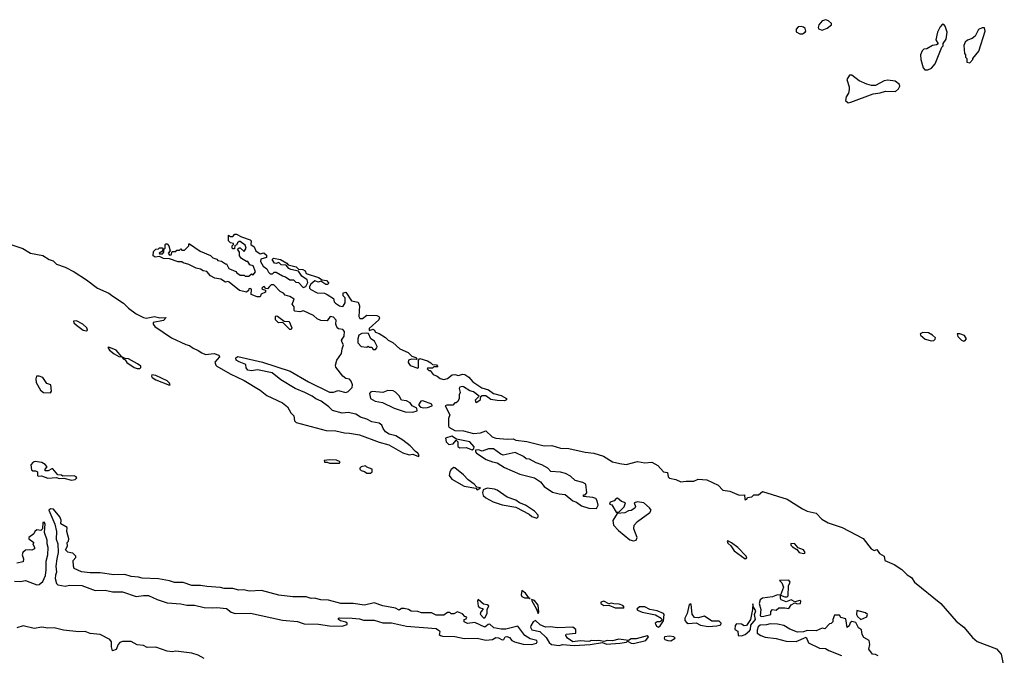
# Model space of a CAD drawing. Extents: x 2029662 to 2246637, y 225654 to 401419.
# Tile 271 of 349: x 2183947 to 2191882, y 264237 to 269357. Entities that reach past the tile are written whole.
import ezdxf

# ---------------------------------------------------------------- set-up
doc = ezdxf.new("R2010")
doc.units = 0

msp = doc.modelspace()

# ---------------------------------------------------------------- linework, layer by layer
at = {"layer": '0CON20XD'}
for points in [[(2190415, 269273.3), (2190455, 269287.5), (2190490, 269315), (2190490, 269325), (2190465, 269347.5), (2190445, 269356.7), (2190415, 269347.5), (2190387.5, 269315), (2190382.5, 269295), (2190385, 269282.5), (2190415, 269273.3)], [(2190255, 269243.3), (2190277.5, 269255), (2190282.5, 269265), (2190277.5, 269285), (2190265, 269296.7), (2190245, 269302.5), (2190221.7, 269298.3), (2190205, 269280), (2190205, 269260), (2190235, 269243.3), (2190255, 269243.3)], [(2191243, 268953), (2191265, 268953.3), (2191295, 268967.5), (2191325, 269002.5), (2191380, 269135), (2191390, 269145), (2191390, 269165), (2191415, 269200), (2191423.3, 269255), (2191406.7, 269305), (2191395, 269317.5), (2191385, 269320), (2191365, 269300), (2191343, 269257), (2191330, 269195), (2191348.3, 269161.7), (2191337, 269153), (2191305, 269150), (2191257, 269123), (2191235, 269120), (2191220, 269105), (2191207.5, 269075), (2191210, 269035), (2191228.3, 268968.3), (2191243, 268953)], [(2191605, 269010), (2191630, 269035), (2191630, 269045), (2191675.9, 269104.1), (2191728.8, 269265), (2191721.7, 269291.7), (2191705, 269292.5), (2191675, 269277.5), (2191646.4, 269223.6), (2191623.6, 269206.4), (2191585, 269192.5), (2191567.5, 269175), (2191555, 269150), (2191562.5, 269085), (2191570, 269075), (2191570, 269055), (2191580, 269045), (2191580, 269015), (2191605, 269010)], [(2190625, 268687.5), (2190645, 268693.3), (2190825, 268760), (2190883, 268767), (2190925, 268780), (2191005, 268777.5), (2191030.7, 268799.3), (2191039.3, 268820.7), (2191037.5, 268835), (2191001.7, 268861.7), (2190945, 268870), (2190915, 268863.3), (2190845, 268826.7), (2190813, 268827), (2190775, 268836.2), (2190712.5, 268865), (2190655, 268910), (2190635, 268910), (2190613.3, 268875), (2190633.3, 268815), (2190633.3, 268795), (2190626.7, 268765), (2190606.7, 268735), (2190602.5, 268705), (2190625, 268687.5)], [(2186126.7, 266526.7), (2186275, 266440.8), (2186445, 266356.2), (2186475, 266356.7), (2186515, 266370), (2186575, 266353.8), (2186595, 266362), (2186626.9, 266395), (2186628.6, 266415), (2186618, 266445), (2186605, 266460), (2186575, 266467.5), (2186552.5, 266485), (2186496.4, 266556.4), (2186491.2, 266575), (2186504.3, 266615), (2186542.1, 266667.9), (2186546.4, 266705), (2186558, 266738), (2186545, 266756.7), (2186541.4, 266775), (2186562.5, 266807.5), (2186566.2, 266845), (2186551.2, 266861.2), (2186515.7, 266865.7), (2186506, 266875), (2186496.1, 266903.9), (2186498.8, 266935), (2186475, 266960), (2186450, 266965), (2186425, 266930), (2186373.9, 266933.9), (2186345, 266947.5), (2186314, 266974), (2186235, 267012.5), (2186205, 267003.3), (2186165, 267010), (2186160, 267015), (2186160, 267045), (2186143.3, 267065), (2186160, 267105), (2186125, 267127.5), (2186087, 267137), (2186073.6, 267153.6), (2186047, 267167), (2185995, 267220), (2185975, 267220), (2185961.7, 267208.3), (2185945, 267190), (2185931.7, 267191.7), (2185917.5, 267207.5), (2185910, 267205), (2185900, 267195), (2185902.5, 267185), (2185928.3, 267178.3), (2185927, 267163), (2185893.6, 267146.4), (2185886.1, 267123.9), (2185860, 267125), (2185813.6, 267143.6), (2185816.7, 267185), (2185805, 267192.5), (2185795, 267190), (2185790, 267175), (2185775, 267162.5), (2185720, 267175), (2185635, 267242.5), (2185625, 267246.7), (2185605, 267242.5), (2185567, 267267), (2185520, 267275), (2185483.8, 267293.8), (2185455, 267327.5), (2185425, 267332.5), (2185405, 267347.5), (2185370, 267355), (2185310, 267385), (2185265, 267397.5), (2185255, 267407.5), (2185225, 267407.5), (2185155, 267430), (2185105, 267433.8), (2185075, 267450), (2185040, 267445), (2185022.5, 267455), (2185025, 267490), (2185045, 267507.5), (2185065, 267510), (2185075, 267520), (2185095, 267520), (2185100, 267515), (2185098.3, 267491.7), (2185070, 267475), (2185075, 267470), (2185098.3, 267471.7), (2185110, 267485), (2185110, 267505), (2185120, 267515), (2185120, 267545), (2185125, 267550), (2185135, 267550), (2185150, 267535), (2185160, 267495), (2185142.5, 267475), (2185155, 267460), (2185168.3, 267461.7), (2185175, 267490), (2185205, 267490), (2185215, 267500), (2185235, 267500), (2185245, 267510), (2185255, 267500), (2185275, 267500), (2185310, 267535), (2185310, 267550), (2185315, 267550), (2185403, 267493), (2185486.1, 267456.1), (2185505, 267437.5), (2185535, 267427.5), (2185545, 267417.5), (2185575, 267412.5), (2185605, 267390), (2185615, 267390), (2185633.6, 267353.6), (2185688.3, 267328.3), (2185698.3, 267318.3), (2185725, 267300), (2185755, 267300), (2185765, 267290), (2185795, 267290), (2185815, 267310), (2185828.3, 267301.7), (2185847.5, 267325), (2185830, 267375), (2185801.7, 267381.7), (2185785, 267410), (2185775, 267410), (2185735, 267432.5), (2185717.5, 267455), (2185720, 267485), (2185701.7, 267508.3), (2185715, 267520), (2185725, 267520), (2185755, 267490), (2185772.5, 267515), (2185765, 267540), (2185725, 267570), (2185715, 267570), (2185701.7, 267558.3), (2185695, 267540), (2185681.7, 267538.3), (2185678.3, 267511.7), (2185665, 267510), (2185660, 267515), (2185660, 267535), (2185670, 267545), (2185670, 267555), (2185645, 267560), (2185630, 267575), (2185630, 267620), (2185645, 267610), (2185665, 267610), (2185682, 267628), (2185695, 267628.8), (2185735, 267607.5), (2185805, 267582.5), (2185812.5, 267575), (2185810, 267545), (2185836.1, 267526.1), (2185850, 267495), (2185885, 267470), (2185915, 267480), (2185935, 267460), (2185935, 267440), (2185891.7, 267428.3), (2185888.3, 267408.3), (2185910.7, 267370.7), (2185939.3, 267349.3), (2185951.7, 267321.7), (2185965, 267310), (2185985, 267310), (2185998.3, 267321.7), (2186015, 267322.5), (2186065, 267292.5), (2186090, 267285), (2186125, 267260), (2186155, 267260), (2186173, 267243), (2186195, 267240), (2186230.7, 267200.7), (2186253, 267207), (2186269.3, 267240.7), (2186265, 267262.5), (2186221.7, 267291.7), (2186195, 267330), (2186133.3, 267343.3), (2186115, 267352.5), (2186095, 267380), (2186055, 267382.5), (2186035, 267400), (2186015, 267392.5), (2186000, 267395), (2185982.5, 267425), (2185993.8, 267436.2), (2186050, 267425), (2186100, 267395), (2186111.7, 267381.7), (2186175, 267366.7), (2186195, 267347.5), (2186230, 267345), (2186247.5, 267335), (2186255, 267312.5), (2186355, 267280), (2186385, 267260), (2186420, 267255), (2186440, 267235), (2186427, 267223), (2186415, 267222.5), (2186375, 267250), (2186355, 267242.5), (2186325, 267252.5), (2186293.6, 267226.4), (2186283, 267207), (2186283.8, 267193.8), (2186293.3, 267183.3), (2186345, 267157.5), (2186405, 267152.5), (2186425, 267142.5), (2186475, 267110), (2186482.5, 267085), (2186493.6, 267073.6), (2186525, 267052.5), (2186545, 267047.5), (2186555, 267050), (2186570, 267075), (2186570, 267115), (2186553, 267133), (2186553, 267157), (2186575, 267162.5), (2186621.7, 267091.7), (2186675, 267080), (2186687, 267053), (2186680, 266965), (2186689.3, 266949.3), (2186710.7, 266949.3), (2186745, 266976.7), (2186825, 266973.8), (2186842.5, 266965), (2186846.7, 266955), (2186840.7, 266939.3), (2186765, 266870), (2186762.5, 266852.5), (2186795, 266862.5), (2186805, 266857.5), (2186815, 266840), (2186845, 266830), (2186895, 266797.5), (2186917.5, 266775), (2186955, 266756.2), (2187010, 266705), (2187077.5, 266675), (2187107.5, 266647.5), (2187140, 266635), (2187150, 266625), (2187145, 266620), (2187105, 266622.5), (2187080, 266615), (2187077.5, 266595), (2187095, 266570), (2187155, 266550), (2187160, 266555), (2187160, 266615), (2187173.3, 266626.7), (2187235, 266610), (2187261.7, 266591.7), (2187275, 266580), (2187307, 266577), (2187318.3, 266561.7), (2187285, 266560), (2187275, 266550), (2187235, 266550), (2187230, 266545), (2187245, 266530), (2187255, 266530), (2187279.5, 266499.5), (2187312.5, 266485), (2187335, 266466.7), (2187365, 266457.5), (2187395, 266466.7), (2187433.9, 266496.1), (2187455, 266498.8), (2187485, 266490), (2187515, 266502), (2187535, 266500), (2187567.2, 266477.2), (2187599.7, 266439.7), (2187672.2, 266392.2), (2187726.7, 266375), (2187766, 266346), (2187828.8, 266328.8), (2187870, 266305), (2187870, 266295), (2187854.1, 266285.9), (2187795, 266288), (2187745, 266298.6), (2187705, 266325.8), (2187674, 266326), (2187661.7, 266318.3), (2187655, 266290), (2187625, 266270), (2187620, 266295), (2187650, 266325), (2187605, 266360), (2187575, 266367.5), (2187525, 266398.8), (2187515, 266402.5), (2187495, 266396.7), (2187490, 266385), (2187497.5, 266355), (2187490, 266335), (2187490, 266305), (2187478.3, 266281.7), (2187465, 266270), (2187455, 266270), (2187437.5, 266252.5), (2187389.3, 266250.7), (2187377.5, 266245), (2187413.3, 266175), (2187403.8, 266145), (2187402, 266085), (2187406.7, 266075), (2187455, 266048), (2187525, 266046), (2187605, 266023.1), (2187662.1, 266027.9), (2187705, 266043.8), (2187755, 265997.5), (2187785, 265985.8), (2187875, 265978), (2187925, 265980), (2187945, 265970), (2188035, 265958.6), (2188175, 265922.9), (2188235, 265928), (2188305, 265904.3), (2188371.9, 265901.9), (2188505, 265872.2), (2188575, 265865.5), (2188651.7, 265841.7), (2188725, 265796), (2188785, 265780.8), (2188835.8, 265774.2), (2188925, 265797.5), (2188985, 265787.5), (2189043, 265793), (2189090, 265765), (2189135, 265713.3), (2189169.3, 265709.3), (2189173.8, 265675), (2189185, 265663.3), (2189235, 265654), (2189275, 265633.8), (2189319.5, 265640.5), (2189379.3, 265640.7), (2189415, 265656.7), (2189485, 265651.2), (2189576.1, 265606.1), (2189615, 265567.5), (2189669.3, 265559.3), (2189747, 265527), (2189788.3, 265528.3), (2189790, 265495), (2189795, 265490), (2189806.4, 265493.6), (2189813, 265507), (2189847, 265513), (2189865, 265530), (2189901.7, 265528.3), (2189935, 265557.5), (2190132.5, 265495), (2190255, 265416.7), (2190295, 265398.9), (2190365, 265380.8), (2190413.1, 265333.1), (2190464.1, 265304.1), (2190575.4, 265265.4), (2190745, 265178.8), (2190808.8, 265095), (2190835, 265081.2), (2190855, 265090), (2190876.1, 265056.1), (2190913.8, 265035), (2190920.7, 265000.7), (2190995, 264967.1), (2191057.9, 264927.9), (2191098.8, 264885), (2191133.2, 264863.2), (2191160, 264825), (2191371.2, 264655), (2191495, 264511.2), (2191555, 264463.8), (2191625, 264380), (2191665, 264349.2), (2191819.5, 264289.5), (2191856, 264245), (2191882.5, 264125)], [(2183860.9, 267550.9), (2183973, 267513), (2184035, 267476.7), (2184135, 267457.5), (2184185, 267423.8), (2184217.5, 267415), (2184245, 267386.7), (2184315, 267364), (2184385, 267325.7), (2184485, 267261.9), (2184575, 267194.4), (2184665, 267152.7), (2184698.6, 267128.6), (2184785, 267074.4), (2184825, 267033.1), (2184885, 266986.5), (2184945, 266957.1), (2184966.8, 266953.2), (2185035, 266966.2), (2185076.4, 266956.4), (2185128.3, 266958.3), (2185105, 266933.8), (2185023.6, 266916.4), (2185022.5, 266905), (2185037.5, 266885), (2185171.2, 266795), (2185285, 266741.2), (2185315, 266733.3), (2185345, 266710), (2185385, 266693.3), (2185415, 266672.5), (2185445, 266660), (2185515, 266667.5), (2185552.5, 266655), (2185558.3, 266641.7), (2185520.7, 266599.3), (2185526.7, 266575), (2185535, 266566.7), (2185643.9, 266503.9), (2185755, 266450), (2185885, 266371.2), (2185939.5, 266329.5), (2185979.5, 266309.5), (2186065, 266271.2), (2186105, 266238.8), (2186131.2, 266191.2), (2186157.5, 266165), (2186162.5, 266125), (2186175, 266113.3), (2186418.3, 266048.3), (2186495, 266044.3), (2186565, 266027.5), (2186605, 266027.1), (2186685, 266011.9), (2186844.6, 265954.6), (2186923.2, 265933.2), (2187035, 265867.5), (2187085, 265852.5), (2187116.4, 265856.4), (2187162.5, 265837.5), (2187166.2, 265845), (2187156.2, 265865), (2187137.3, 265877.3), (2187093.1, 265925), (2187035, 265969.3), (2186978.6, 266005), (2186925, 266017.3), (2186895, 266037.7), (2186875.6, 266064.4), (2186865, 266089.4), (2186845, 266107.5), (2186785, 266117.5), (2186745, 266138.8), (2186695, 266153.7), (2186655, 266179.2), (2186595, 266192.5), (2186545, 266186.7), (2186468.3, 266208.3), (2186439.3, 266239.3), (2186377.5, 266285), (2186333, 266303), (2186305, 266323.8), (2186245, 266353.3), (2186167.5, 266385), (2186050.8, 266455), (2185981.2, 266511.2), (2185865, 266535.8), (2185815, 266527.5), (2185785, 266533.3), (2185773.6, 266553.6), (2185769.3, 266579.3), (2185715, 266600), (2185692.5, 266615), (2185688.3, 266631.7), (2185705, 266642.5), (2185905, 266597.5), (2186126.7, 266526.7)], [(2186135, 266860), (2186125, 266860), (2186068.3, 266918.3), (2186033.6, 266913.6), (2186008.3, 266938.3), (2186010, 266965), (2186015, 266970), (2186025, 266967.5), (2186078.3, 266928.3), (2186120, 266925), (2186140, 266875), (2186135, 266860)], [(2184485, 266850), (2184492.5, 266855), (2184488, 266875), (2184455, 266903.8), (2184405, 266931.2), (2184381.7, 266928.3), (2184384, 266915), (2184403.8, 266895), (2184460, 266855), (2184485, 266850)], [(2186815, 266700), (2186826.7, 266713.3), (2186827.5, 266725), (2186806.4, 266766.4), (2186777, 266787), (2186758.3, 266828.3), (2186745, 266832.5), (2186705, 266828.8), (2186680, 266815), (2186671.2, 266785), (2186673.6, 266753.6), (2186700, 266725), (2186745, 266720), (2186755, 266727.5), (2186765, 266720), (2186785, 266720), (2186795, 266700), (2186815, 266700)], [(2191295, 266768.8), (2191315, 266772), (2191326.1, 266783.9), (2191326.7, 266795), (2191305, 266816.2), (2191272.5, 266835), (2191225, 266838), (2191204, 266826), (2191206.7, 266815), (2191245, 266783.3), (2191295, 266768.8)], [(2191555, 266766.7), (2191565, 266770), (2191577.5, 266785), (2191561.7, 266811.7), (2191525, 266826.2), (2191502.5, 266825), (2191507.5, 266805), (2191537.5, 266775), (2191555, 266766.7)], [(2184895, 266546), (2184915, 266546.7), (2184923.3, 266555), (2184922.5, 266565), (2184896.7, 266585), (2184825, 266625.8), (2184797.5, 266627.5), (2184770, 266640), (2184725, 266693.8), (2184665, 266720), (2184657.5, 266715), (2184670, 266695), (2184708.8, 266665), (2184745, 266643.8), (2184770, 266640), (2184780, 266625), (2184797.5, 266617.5), (2184811.2, 266595), (2184868.8, 266555), (2184895, 266546)], [(2184195, 266350), (2184202.5, 266365), (2184197.5, 266415), (2184165, 266427.5), (2184133.6, 266473.6), (2184105, 266486.2), (2184083.6, 266486.4), (2184076.4, 266463.6), (2184081.2, 266435), (2184115, 266373.3), (2184140, 266355), (2184195, 266350)], [(2185155, 266413.3), (2185160, 266415), (2185155, 266430), (2185135, 266446.7), (2185045, 266490), (2185012.5, 266495), (2185008.8, 266485), (2185013.8, 266475), (2185043.3, 266455), (2185155, 266413.3)], [(2187115, 266194), (2187150, 266205), (2187146.7, 266226.7), (2187110, 266245), (2187095, 266270), (2187065, 266287.5), (2187025, 266292.5), (2187005, 266327.5), (2186976.4, 266356.4), (2186957, 266367), (2186915, 266370), (2186875, 266353.3), (2186791.7, 266361.7), (2186775, 266357.5), (2186766, 266345), (2186774, 266305), (2186812.5, 266285), (2186872.1, 266272.1), (2186965, 266228), (2187055, 266196.7), (2187115, 266194)], [(2187205, 266231.2), (2187235, 266234), (2187272.5, 266245), (2187270, 266260), (2187195, 266286.7), (2187180, 266285), (2187162.5, 266255), (2187176.7, 266236.7), (2187205, 266231.2)], [(2187595, 265892.5), (2187608.3, 265901.7), (2187610, 265915), (2187575, 265956.7), (2187468.3, 265978.3), (2187430.7, 266000.7), (2187380, 265985), (2187384.3, 265955), (2187405, 265936), (2187440, 265940), (2187465, 265970), (2187477, 265957), (2187479.3, 265919.3), (2187495, 265906.7), (2187545, 265910), (2187595, 265892.5)], [(2188595, 265420), (2188610, 265445), (2188601.7, 265481.7), (2188589.3, 265499.3), (2188565, 265507.5), (2188490, 265515), (2188491.7, 265528.3), (2188505, 265530), (2188517.5, 265545), (2188510, 265615), (2188485, 265628), (2188425, 265643.8), (2188385, 265678.8), (2188345, 265701.2), (2188305, 265711.2), (2188228.3, 265718.3), (2188205, 265743.3), (2188155, 265771.2), (2188108.3, 265788.3), (2188055, 265817.5), (2188028.3, 265818.3), (2188008.3, 265838.3), (2187939.3, 265869.3), (2187845, 265850), (2187825, 265856.7), (2187765, 265900), (2187725, 265898.8), (2187675, 265880), (2187645, 265892.5), (2187621.7, 265888.3), (2187620, 265875), (2187630, 265865), (2187706.2, 265815), (2187757.5, 265795), (2187795, 265788), (2187855, 265749.2), (2187976.7, 265695), (2188095, 265666.2), (2188143.9, 265633.9), (2188175, 265596.7), (2188240.3, 265550.3), (2188295, 265536.2), (2188342.5, 265532.5), (2188405, 265481.2), (2188435, 265470), (2188475, 265442), (2188535, 265421.2), (2188595, 265420)], [(2184365, 265646.7), (2184395, 265652.5), (2184407.5, 265665), (2184402.5, 265675), (2184385, 265683.3), (2184295, 265680), (2184285, 265686.7), (2184255, 265690), (2184215, 265740), (2184205, 265740), (2184177, 265723), (2184151.7, 265721.7), (2184153, 265737), (2184170, 265755), (2184152.5, 265775), (2184125, 265790), (2184071.7, 265798.3), (2184055, 265792.5), (2184038.3, 265771.7), (2184041.7, 265731.7), (2184053, 265723), (2184075, 265722.5), (2184090, 265715), (2184090, 265685), (2184095, 265680), (2184121.7, 265681.7), (2184175, 265663.8), (2184245, 265670), (2184265, 265660), (2184303, 265663), (2184365, 265646.7)], [(2186525, 265783.3), (2186530, 265795), (2186499.3, 265809.3), (2186445, 265812.5), (2186400, 265805), (2186405, 265792.5), (2186425, 265792.5), (2186443.9, 265783.9), (2186525, 265783.3)], [(2186775, 265703.3), (2186786.7, 265715), (2186787.5, 265735), (2186745, 265752.5), (2186735, 265762.5), (2186700, 265755), (2186687.5, 265745), (2186687.5, 265735), (2186700, 265725), (2186727, 265717), (2186745, 265703.8), (2186775, 265703.3)], [(2187635, 265570), (2187660, 265585), (2187631.7, 265591.7), (2187611.2, 265615), (2187561.5, 265651.5), (2187525, 265690), (2187455, 265746.7), (2187445, 265750), (2187425, 265733.3), (2187413.9, 265713.9), (2187408, 265685), (2187428.8, 265655), (2187529.7, 265599.7), (2187622.5, 265582.5), (2187635, 265570)], [(2188115, 265342.5), (2188127, 265353), (2188126.7, 265365), (2188095, 265397.5), (2188023.3, 265445), (2187975, 265465.7), (2187945, 265487.1), (2187875, 265511.4), (2187795, 265565.7), (2187775, 265574.2), (2187715, 265582), (2187681.7, 265568.3), (2187676.7, 265545), (2187683.8, 265525), (2187705, 265506.2), (2187763.2, 265473.2), (2187835, 265449.2), (2187945, 265430), (2188052.3, 265372.3), (2188073.9, 265353.9), (2188115, 265342.5)], [(2188775, 265390), (2188818.3, 265431.7), (2188830, 265465), (2188796.4, 265476.4), (2188765, 265502.5), (2188755, 265500), (2188738.3, 265481.7), (2188705, 265470), (2188700, 265455), (2188718.3, 265448.3), (2188755, 265390), (2188775, 265390)], [(2188895, 265159.2), (2188915, 265163.8), (2188923.8, 265185), (2188896.7, 265255), (2188900, 265285), (2188927.5, 265315), (2189025, 265387.5), (2189036.2, 265405), (2189023.3, 265425), (2188977.5, 265465), (2188925, 265472.5), (2188900, 265465), (2188910, 265435), (2188905, 265422.5), (2188875, 265402.5), (2188855, 265400), (2188825, 265383.3), (2188761.7, 265378.3), (2188726.4, 265323.6), (2188733.3, 265285), (2188772.1, 265242.1), (2188865, 265167.5), (2188895, 265159.2)], [(2188075, 264324.6), (2188111.2, 264335), (2188118, 264345), (2188114, 264355), (2188060.5, 264370.5), (2188017, 264397), (2187961.7, 264471.7), (2187865, 264448.2), (2187827.5, 264447.5), (2187768.8, 264458.8), (2187735, 264488), (2187723.9, 264486.1), (2187695, 264463.8), (2187615, 264500), (2187555, 264492.5), (2187530, 264505), (2187530, 264525), (2187545, 264530), (2187550, 264545), (2187535, 264550), (2187515, 264570), (2187475, 264587.5), (2187445, 264570), (2187425, 264570), (2187415, 264582.5), (2187395, 264582.5), (2187365, 264560), (2187305, 264560), (2187265, 264577.5), (2187185, 264577.5), (2187155, 264590), (2187103, 264593), (2187080, 264605), (2187045, 264612.5), (2187025, 264612.5), (2187005, 264600), (2186977, 264617), (2186875, 264636), (2186805, 264658.8), (2186725, 264641.2), (2186634.1, 264654.1), (2186535.9, 264654.1), (2186435, 264680), (2186375, 264683.8), (2186324.1, 264695.9), (2186295, 264693.3), (2186255, 264707.5), (2186148.8, 264708.8), (2186035, 264720.8), (2185895, 264760), (2185797, 264753), (2185753.9, 264763.9), (2185712.3, 264762.3), (2185665, 264774), (2185595, 264776), (2185565, 264784), (2185455, 264790), (2185405, 264800), (2185335, 264798.6), (2185265, 264822.9), (2185195, 264822.5), (2185155, 264835.8), (2185065, 264851.4), (2184935, 264858.1), (2184905, 264867.1), (2184845, 264872.5), (2184795, 264887.1), (2184705.7, 264885.7), (2184595, 264901.9), (2184515, 264900.6), (2184445, 264908), (2184386.4, 264936.4), (2184380, 264955), (2184378.3, 265001.7), (2184400, 265025), (2184400, 265035), (2184375, 265060), (2184358.3, 265061.7), (2184335, 265067.5), (2184317.5, 265085), (2184332.5, 265115), (2184330, 265145), (2184340, 265155), (2184342.5, 265175), (2184326.7, 265235), (2184330, 265265), (2184280, 265295), (2184282.5, 265325), (2184271.7, 265351.7), (2184220, 265415), (2184195, 265417.5), (2184183.3, 265406.7), (2184231.8, 265291.8), (2184243.6, 265233.6), (2184242.2, 265172.2), (2184255.6, 265135), (2184257.9, 265065), (2184245.6, 265015), (2184239.6, 264955), (2184244.7, 264905.3), (2184235, 264883.3), (2184232.5, 264855), (2184243.5, 264815), (2184255, 264805.5), (2184315, 264794.7), (2184349.6, 264800.4), (2184448.1, 264798.1), (2184555, 264759.3), (2184635, 264760.6), (2184695, 264747.7), (2184775, 264747.9), (2184885, 264711.6), (2184945, 264719.6), (2184985, 264719.3), (2185055.8, 264685), (2185135, 264660.6), (2185245, 264651.4), (2185295, 264640.4), (2185355, 264640.8), (2185435, 264622.4), (2185505, 264617.8), (2185535, 264622.2), (2185613.6, 264613.6), (2185652.5, 264585), (2185685, 264572.8), (2185807.3, 264577.3), (2186065, 264520.4), (2186185, 264509.5), (2186238.8, 264491.2), (2186355, 264488.1), (2186445, 264473.5), (2186545, 264470.5), (2186587.5, 264485), (2186587.5, 264495), (2186575, 264503.8), (2186532.5, 264515), (2186517.5, 264525), (2186517.5, 264535), (2186525, 264538), (2186627, 264537), (2186685, 264530), (2186718.8, 264518.8), (2186805, 264519.2), (2186875, 264498.6), (2186945, 264497.5), (2187065, 264471.1), (2187305, 264453.8), (2187330, 264435), (2187333.3, 264425), (2187326.7, 264405), (2187337.5, 264395), (2187355, 264391.5), (2187455, 264389.5), (2187528.5, 264371.5), (2187635, 264374.4), (2187705, 264358.1), (2187757.5, 264365), (2187785, 264380), (2187805, 264377.5), (2187835, 264360), (2187850, 264365), (2187860, 264385), (2187873, 264387), (2187895, 264380), (2187913.3, 264355), (2187935.8, 264344.2), (2188005, 264326.9), (2188075, 264324.6)], [(2183904.5, 264834.5), (2183955, 264830.5), (2183995, 264840), (2184085, 264805.3), (2184105, 264808), (2184135, 264830.6), (2184155, 264878.8), (2184161.5, 264925), (2184160.8, 264995), (2184173.1, 265045), (2184176.1, 265106.1), (2184168.8, 265135), (2184170, 265165), (2184148, 265225), (2184152.5, 265295), (2184145, 265310), (2184133, 265307), (2184130, 265255), (2184117, 265243), (2184085, 265247.5), (2184070, 265235), (2184060, 265215), (2184020, 265185), (2184020, 265175), (2184060, 265145), (2184052.5, 265135), (2184067.5, 265105), (2184066.7, 265095), (2184046.4, 265083.6), (2184025, 265087.5), (2183995, 265082.5), (2183972.5, 265065), (2183966.7, 265045), (2183977.5, 265015), (2183975, 264990), (2183925, 264980)], [(2189795, 265013.3), (2189807, 265023), (2189802.5, 265035), (2189735, 265106.2), (2189685, 265142.5), (2189655, 265157.5), (2189650, 265155), (2189655, 265140), (2189679.3, 265119.3), (2189705, 265078.8), (2189795, 265013.3)], [(2190265, 265056.7), (2190275, 265060), (2190277.5, 265065), (2190263.3, 265085), (2190222.5, 265102.5), (2190195, 265133.3), (2190161.7, 265138.3), (2190163.3, 265125), (2190175, 265110), (2190210, 265090), (2190230, 265065), (2190265, 265056.7)], [(2189925, 264548.6), (2189945, 264552.2), (2190000, 264565), (2190000.7, 264589.3), (2190013, 264607), (2190045, 264600), (2190065, 264620), (2190115, 264620), (2190145, 264612.5), (2190165, 264642.5), (2190195, 264660), (2190215, 264652.5), (2190240, 264655), (2190241.7, 264671.7), (2190235, 264677.5), (2190195, 264667.5), (2190165, 264683.3), (2190125, 264666.7), (2190083.3, 264683.3), (2190077.5, 264695), (2190080, 264720), (2190115, 264706.7), (2190132.5, 264707.5), (2190140, 264715), (2190142.5, 264795), (2190156.7, 264825), (2190145, 264842.5), (2190071.7, 264838.3), (2190089.5, 264819.5), (2190103.3, 264785), (2190080, 264720), (2190055, 264722.5), (2190013.3, 264706.7), (2189935, 264697.1), (2189915.6, 264684.4), (2189908.1, 264655), (2189919.2, 264605), (2189914.2, 264555), (2189925, 264548.6)], [(2188055, 264693.8), (2188060, 264695), (2188050, 264700), (2188025, 264736.7), (2187995, 264760), (2187988, 264725), (2187995, 264710), (2188015, 264700), (2188050, 264700), (2188055, 264693.8)], [(2187695, 264537.5), (2187715, 264572.5), (2187716, 264605), (2187728.8, 264635), (2187715, 264643.3), (2187685, 264648), (2187643.3, 264686.7), (2187637.5, 264675), (2187643, 264633), (2187658.3, 264618.3), (2187680, 264615), (2187680, 264605), (2187663, 264587), (2187658.3, 264568.3), (2187685, 264537.5), (2187695, 264537.5)], [(2188125, 264572.5), (2188130, 264585), (2188125, 264640), (2188095, 264677.5), (2188073, 264687), (2188073.8, 264675), (2188110, 264615), (2188125, 264572.5)], [(2188745, 264618.8), (2188815, 264620), (2188820, 264625), (2188808.3, 264638.3), (2188779.3, 264649.3), (2188735, 264650), (2188715, 264657.5), (2188695, 264650), (2188655, 264672.5), (2188630, 264665), (2188630, 264655), (2188655, 264637.5), (2188695, 264640), (2188745, 264618.8)], [(2189495, 264470), (2189565, 264473.3), (2189598.3, 264481.7), (2189600, 264495), (2189585, 264512.5), (2189525, 264512.5), (2189465, 264553.3), (2189415, 264537.5), (2189385, 264540), (2189367, 264567), (2189360, 264645), (2189355, 264650), (2189343.9, 264646.1), (2189326.4, 264573.6), (2189307.5, 264535), (2189308.3, 264518.3), (2189320.7, 264500.7), (2189335, 264493.3), (2189399.3, 264499.3), (2189435, 264480), (2189495, 264470)], [(2189765, 264394.2), (2189795, 264403.3), (2189828, 264435), (2189835.7, 264445), (2189840.3, 264479.7), (2189877.5, 264525), (2189870, 264565), (2189880, 264595), (2189860, 264625), (2189855, 264650), (2189853.3, 264605), (2189836.7, 264525), (2189805, 264477.5), (2189787, 264473), (2189765, 264487.5), (2189725, 264490), (2189713, 264477), (2189710, 264445), (2189735, 264430), (2189737.5, 264397.5), (2189765, 264394.2)], [(2189095, 264464), (2189110, 264475), (2189136, 264515), (2189140, 264565), (2189135, 264572.5), (2189085, 264595.8), (2189025, 264606.2), (2188985, 264626.7), (2188943, 264627), (2188921.7, 264608.3), (2188925, 264600), (2188963.4, 264583.4), (2189072, 264562), (2189116.4, 264536.4), (2189122.5, 264525), (2189120, 264515), (2189105, 264507.5), (2189085, 264507.5), (2189070, 264495), (2189080.7, 264470.7), (2189095, 264464)], [(2190725, 264523.8), (2190775, 264547.5), (2190778.8, 264565), (2190765, 264578.8), (2190695, 264597.5), (2190692.5, 264565), (2190698.3, 264548.3), (2190725, 264523.8)], [(2188295, 264316), (2188322.7, 264322.7), (2188415, 264316.2), (2188545, 264324), (2188645, 264340), (2188677, 264327), (2188785, 264334.2), (2188836.4, 264343.6), (2188845, 264350), (2188875, 264333.8), (2188895, 264332), (2188993.3, 264355), (2189016.2, 264385), (2189005, 264393.3), (2188915, 264370), (2188875, 264368.8), (2188853, 264357), (2188775, 264367.5), (2188725, 264352.5), (2188685, 264356.2), (2188655, 264347.5), (2188615, 264356.7), (2188595, 264352.5), (2188555, 264356.2), (2188535, 264348.8), (2188465, 264353.3), (2188405, 264346.2), (2188362.5, 264375), (2188350, 264395), (2188352.5, 264407.5), (2188430, 264415), (2188430, 264445), (2188405, 264462.5), (2188285, 264456.7), (2188223.6, 264466.4), (2188185, 264463.3), (2188141.7, 264481.7), (2188105, 264516.7), (2188085, 264505.8), (2188066.2, 264475), (2188065, 264462.5), (2188075, 264443.1), (2188138.3, 264428.3), (2188189.3, 264379.3), (2188215, 264340), (2188233.3, 264325), (2188295, 264316)], [(2190865, 264232.5), (2190845, 264242.5), (2190820, 264245), (2190790, 264285), (2190797.5, 264325), (2190792.5, 264355), (2190750, 264380), (2190736.7, 264405), (2190730.7, 264440.7), (2190706.7, 264456.7), (2190685, 264500), (2190655, 264510), (2190640.7, 264499.3), (2190632.5, 264475), (2190615, 264460), (2190605, 264530), (2190565, 264540), (2190555, 264560), (2190515, 264560), (2190500, 264525), (2190500, 264505), (2190487.5, 264492.5), (2190475, 264490), (2190435, 264450), (2190413.6, 264456.4), (2190365, 264433.8), (2190295, 264435.8), (2190263.6, 264426.4), (2190215, 264423.3), (2190155, 264446.7), (2190105, 264476.7), (2190055, 264487.1), (2189995, 264489.4), (2189965, 264481.4), (2189915, 264479.4), (2189898.1, 264465), (2189889.5, 264440.5), (2189892, 264415), (2189920, 264395), (2189955, 264383.3), (2190045, 264371.4), (2190125, 264350.8), (2190205, 264346.7), (2190285, 264382), (2190305, 264338.1), (2190392, 264295), (2190440.8, 264290.8), (2190467.5, 264275), (2190571.2, 264235)], [(2185435, 264211.8), (2185385, 264239), (2185333.8, 264255), (2185205, 264270.4), (2185175, 264265.3), (2185135, 264269.2), (2185045, 264302.7), (2184975, 264300.4), (2184945, 264315.4), (2184895, 264321.3), (2184845, 264347.1), (2184775, 264346.9), (2184755, 264340.8), (2184741.1, 264325), (2184725.7, 264284.3), (2184695, 264272), (2184686.3, 264305), (2184688.4, 264345), (2184674.7, 264364.7), (2184595, 264405.2), (2184515, 264411.8), (2184475, 264427.5), (2184425, 264425.2), (2184299, 264439), (2184225, 264457.9), (2184175, 264454.7), (2184126.2, 264463.8), (2184065, 264453.1), (2183975, 264473.3), (2183925, 264458.5)], [(2189195, 264354), (2189230, 264375), (2189220, 264385), (2189185, 264391.2), (2189143.3, 264385), (2189140, 264375), (2189147.5, 264365), (2189170, 264355), (2189195, 264354)]]:
    msp.add_lwpolyline(points, dxfattribs=at)

doc.saveas('drawing.dxf')
